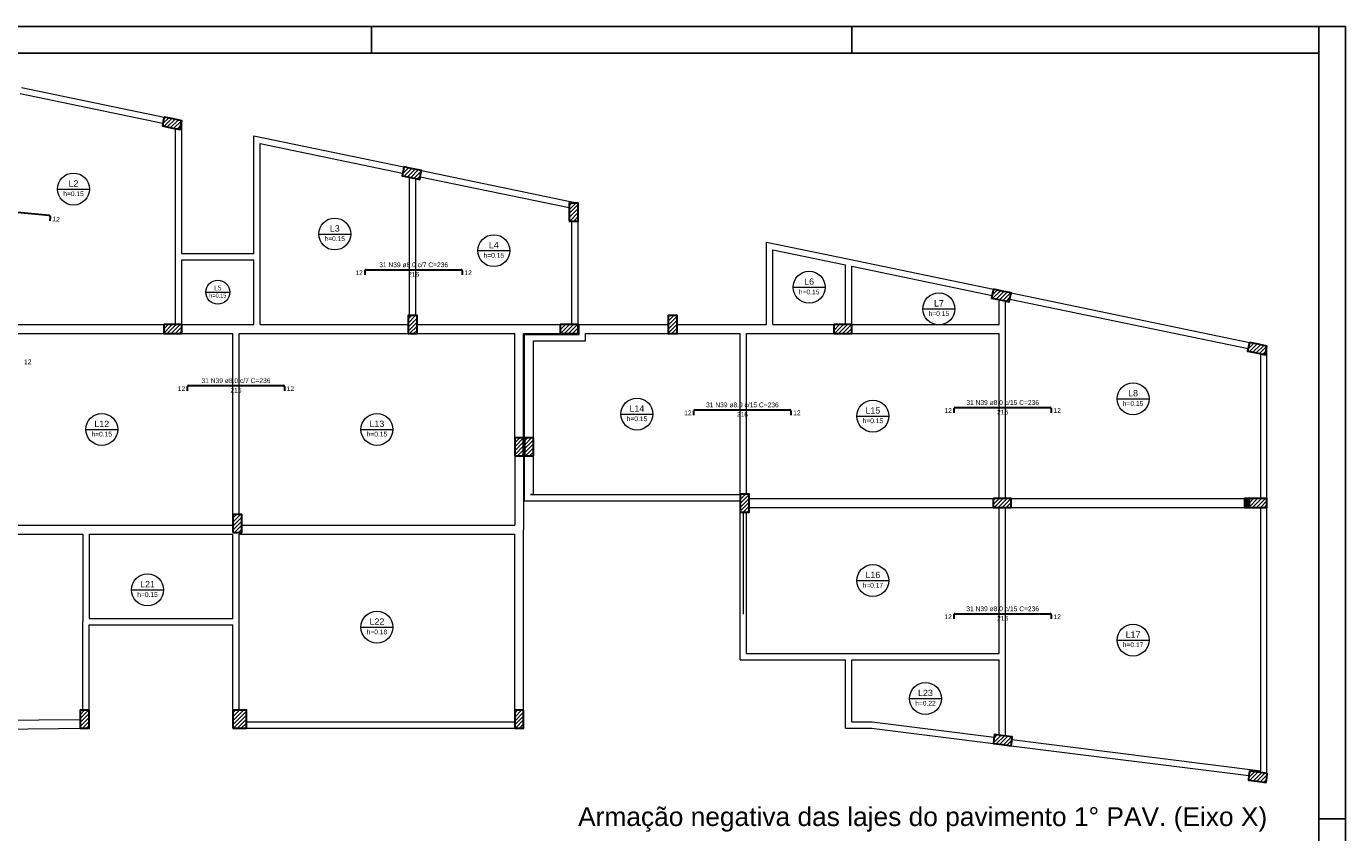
# Model space of a CAD drawing. Header units: millimetres. Extents: x 10 to 1250, y -62 to 528.
# Tile 825 of 909: x 736 to 786, y 227 to 257. Entities that reach past the tile are written whole.
import ezdxf

# ---------------------------------------------------------------- set-up
doc = ezdxf.new("R2010")
doc.units = ezdxf.units.MM
doc.header["$LTSCALE"] = 0.05
for name, color, linetype, lineweight in [('Descrição da armadura', 7, 'Continuous', 5), ('DT-Armadura negativa', 4, 'Continuous', 30), ('DT-Hachura pilar em laje', 254, 'Continuous', 5), ('DT-Textos', 7, 'Continuous', 5), ('DT-Título', 3, 'Continuous', 20), ('FO-Hachura pilar que morre', 106, 'Continuous', 5), ('FO-Hachura pilar que passa', 19, 'Continuous', 5), ('FO-Pilares', 4, 'Continuous', 30), ('FO-Vigas', 7, 'Continuous', 5), ('Textos armaduras', 7, 'Continuous', 5)]:
    doc.layers.add(name, color=color, linetype=linetype, lineweight=lineweight)
doc.layers.add('FOLHA_PADRÃO', color=7, linetype='Continuous')
doc.styles.add('Arial', font='arial.ttf')
pattern_1 = [(45, (-89.24, -24.7636), (-0.08838835, 0.08838835), [])]

# ---------------------------------------------------------------- blocks, each defined once
blk = doc.blocks.new('A1EST. 1500')
at = {"layer": 'FOLHA_PADRÃO', "color": 1, "linetype": 'Continuous'}
for p, q in [((150.008, 59.4), (0, 59.4)), ((113.5, 58.4), (113.5, 59.4)), ((131.5, 59.4), (131.5, 58.4)), ((149, 59.4), (149, 58.4)), ((150, 59.4), (150, 0)), ((149, 29.7), (150, 29.7))]:
    blk.add_line(p, q, dxfattribs=at)
at = {"layer": 'FOLHA_PADRÃO', "color": 6, "linetype": 'Continuous'}
blk.add_lwpolyline([(149, 58.4), (149, 1), (1, 1), (1, 58.4), (149, 58.4)], dxfattribs=at)
blk = doc.blocks.new('1P01')
at = {"layer": 'DT-Hachura pilar em laje', "linetype": 'Continuous'}
h = blk.add_hatch(dxfattribs=at)
h.set_pattern_fill('ANSI31', color=256, style=0)
h.set_pattern_definition(pattern_1)
h.paths.add_polyline_path([(-49.0906, 30.8174), (-49.1312, 30.6216), (-49.1717, 30.4257), (-48.7801, 30.3446), (-48.3884, 30.2635), (-48.3478, 30.4594), (-48.3072, 30.6552), (-48.6989, 30.7363)])
h = blk.add_hatch(dxfattribs=at)
h.set_pattern_fill('ANSI31', color=256, style=0)
h.set_pattern_definition(pattern_1)
h.paths.add_polyline_path([(-38.4228, 28.6036), (-38.4637, 28.4078), (-38.5046, 28.212), (-38.113, 28.1303), (-37.7215, 28.0485), (-37.6806, 28.2442), (-37.6397, 28.44), (-38.0312, 28.5218)])
h = blk.add_hatch(dxfattribs=at)
h.set_pattern_fill('ANSI31', color=256, style=0)
h.set_pattern_definition(pattern_1)
h.paths.add_polyline_path([(-31.0672, 26.1936), (-30.8672, 26.1936), (-30.6672, 26.1936), (-30.6672, 26.5936), (-30.6672, 26.9936), (-30.8672, 26.9936), (-31.0672, 26.9936), (-31.0672, 26.5936)])
h = blk.add_hatch(dxfattribs=at)
h.set_pattern_fill('ANSI31', color=256, style=0)
h.set_pattern_definition(pattern_1)
h.paths.add_polyline_path([(-12.1868, 23.1582), (-12.2277, 22.9624), (-12.2686, 22.7666), (-11.877, 22.6849), (-11.4855, 22.6031), (-11.4446, 22.7988), (-11.4037, 22.9946), (-11.7952, 23.0764)])
h = blk.add_hatch(dxfattribs=at)
h.set_pattern_fill('ANSI31', color=256, style=0)
h.set_pattern_definition(pattern_1)
h.paths.add_polyline_path([(-38.2372, 21.1854), (-38.0372, 21.1854), (-37.8372, 21.1854), (-37.8372, 21.5854), (-37.8372, 21.9854), (-38.0372, 21.9854), (-38.2372, 21.9854), (-38.2372, 21.5854)])
h = blk.add_hatch(dxfattribs=at)
h.set_pattern_fill('ANSI31', color=256, style=0)
h.set_pattern_definition(pattern_1)
h.paths.add_polyline_path([(-26.6672, 21.1854), (-26.4672, 21.1854), (-26.2672, 21.1854), (-26.2672, 21.5854), (-26.2672, 21.9854), (-26.4672, 21.9854), (-26.6672, 21.9854), (-26.6672, 21.5854)])
h = blk.add_hatch(dxfattribs=at)
h.set_pattern_fill('ANSI31', color=256, style=0)
h.set_pattern_definition(pattern_1)
h.paths.add_polyline_path([(-49.1072, 21.5854), (-49.1072, 21.3854), (-49.1072, 21.1854), (-48.7072, 21.1854), (-48.3072, 21.1854), (-48.3072, 21.3854), (-48.3072, 21.5854), (-48.7072, 21.5854)])
h = blk.add_hatch(dxfattribs=at)
h.set_pattern_fill('ANSI31', color=256, style=0)
h.set_pattern_definition(pattern_1)
h.paths.add_polyline_path([(-31.4672, 21.5854), (-31.4672, 21.3854), (-31.4672, 21.1854), (-31.0672, 21.1854), (-30.6672, 21.1854), (-30.6672, 21.3854), (-30.6672, 21.5854), (-31.0672, 21.5854)])
h = blk.add_hatch(dxfattribs=at)
h.set_pattern_fill('ANSI31', color=256, style=0)
h.set_pattern_definition(pattern_1)
h.paths.add_polyline_path([(-19.2952, 21.5854), (-19.2952, 21.3854), (-19.2952, 21.1854), (-18.8952, 21.1854), (-18.4952, 21.1854), (-18.4952, 21.3854), (-18.4952, 21.5854), (-18.8952, 21.5854)])
h = blk.add_hatch(dxfattribs=at)
h.set_pattern_fill('ANSI31', color=256, style=0)
h.set_pattern_definition(pattern_1)
h.paths.add_polyline_path([(-0.7983, 20.795), (-0.8392, 20.5992), (-0.8801, 20.4034), (-0.4886, 20.3216), (-0.097, 20.2399), (-0.0561, 20.4356), (-0.0152, 20.6314), (-0.4068, 20.7132)])
h = blk.add_hatch(dxfattribs=at)
h.set_pattern_fill('ANSI31', color=256, style=0)
h.set_pattern_definition(pattern_1)
h.paths.add_polyline_path([(-33.4952, 15.7414), (-33.2952, 15.7414), (-33.0952, 15.7414), (-33.0952, 16.1414), (-33.0952, 16.5414), (-33.2952, 16.5414), (-33.4952, 16.5414), (-33.4952, 16.1414)])
h = blk.add_hatch(dxfattribs=at)
h.set_pattern_fill('ANSI31', color=256, style=0)
h.set_pattern_definition(pattern_1)
h.paths.add_polyline_path([(-32.6552, 16.5414), (-32.8552, 16.5414), (-33.0552, 16.5414), (-33.0552, 16.1414), (-33.0552, 15.7414), (-32.8552, 15.7414), (-32.6552, 15.7414), (-32.6552, 16.1414)])
h = blk.add_hatch(dxfattribs=at)
h.set_pattern_fill('ANSI31', color=256, style=0)
h.set_pattern_definition(pattern_1)
h.paths.add_polyline_path([(-23.4552, 13.2314), (-23.2552, 13.2314), (-23.0552, 13.2314), (-23.0552, 13.6314), (-23.0552, 14.0314), (-23.2552, 14.0314), (-23.4552, 14.0314), (-23.4552, 13.6314)])
h = blk.add_hatch(dxfattribs=at)
h.set_pattern_fill('ANSI31', color=256, style=0)
h.set_pattern_definition(pattern_1)
h.paths.add_polyline_path([(-12.1952, 13.8414), (-12.1952, 13.6414), (-12.1952, 13.4414), (-11.7952, 13.4414), (-11.3952, 13.4414), (-11.3952, 13.6414), (-11.3952, 13.8414), (-11.7952, 13.8414)])
h = blk.add_hatch(dxfattribs=at)
h.set_pattern_fill('ANSI31', color=256, style=0)
h.set_pattern_definition(pattern_1)
h.paths.add_polyline_path([(-46.0352, 12.3354), (-45.8352, 12.3354), (-45.6352, 12.3354), (-45.6352, 12.7354), (-45.6352, 13.1354), (-45.8352, 13.1354), (-46.0352, 13.1354), (-46.0352, 12.7354)])
h = blk.add_hatch(dxfattribs=at)
h.set_pattern_fill('ANSI31', color=256, style=0)
h.set_pattern_definition(pattern_1)
h.paths.add_polyline_path([(-52.4352, 4.4214), (-52.6352, 4.4214), (-52.8352, 4.4214), (-52.8352, 4.0214), (-52.8352, 3.6214), (-52.6352, 3.6214), (-52.4352, 3.6214), (-52.4352, 4.0214)])
h = blk.add_hatch(dxfattribs=at)
h.set_pattern_fill('ANSI31', color=256, style=0)
h.set_pattern_definition(pattern_1)
h.paths.add_polyline_path([(-46.0352, 3.6214), (-45.7352, 3.6214), (-45.4352, 3.6214), (-45.4352, 4.0214), (-45.4352, 4.4214), (-45.7352, 4.4214), (-46.0352, 4.4214), (-46.0352, 4.0214)])
h = blk.add_hatch(dxfattribs=at)
h.set_pattern_fill('ANSI31', color=256, style=0)
h.set_pattern_definition(pattern_1)
h.paths.add_polyline_path([(-33.0952, 4.4214), (-33.2952, 4.4214), (-33.4952, 4.4214), (-33.4952, 4.0214), (-33.4952, 3.6214), (-33.2952, 3.6214), (-33.0952, 3.6214), (-33.0952, 4.0214)])
h = blk.add_hatch(dxfattribs=at)
h.set_pattern_fill('ANSI31', color=256, style=0)
h.set_pattern_definition(pattern_1)
h.paths.add_polyline_path([(-11.3984, 2.8425), (-11.3733, 3.0409), (-11.3483, 3.2393), (-11.7451, 3.2894), (-12.142, 3.3396), (-12.167, 3.1412), (-12.1921, 2.9427), (-11.7952, 2.8926)])
h = blk.add_hatch(dxfattribs=at)
h.set_pattern_fill('ANSI31', color=256, style=0)
h.set_pattern_definition(pattern_1)
h.paths.add_polyline_path([(-0.0502, 1.214), (-0.0252, 1.4124), (-0.0001, 1.6108), (-0.397, 1.661), (-0.7938, 1.7111), (-0.8189, 1.5127), (-0.8439, 1.3143), (-0.4471, 1.2641)])
at = {"layer": 'FO-Hachura pilar que morre', "linetype": 'Continuous'}
blk.add_hatch(color=256, dxfattribs=at).paths.add_polyline_path([(-0.815, 13.8412), (-1.015, 13.8412), (-1.015, 13.4414), (-0.815, 13.4414), (-0.815, 13.8412)])
at = {"layer": 'FO-Hachura pilar que passa', "linetype": 'Continuous'}
h = blk.add_hatch(dxfattribs=at)
h.set_pattern_fill('ANSI31', color=256, style=0)
h.set_pattern_definition(pattern_1)
h.paths.add_polyline_path([(-0.0152, 13.8412), (-0.815, 13.8412), (-0.815, 13.4414), (-0.0152, 13.4414), (-0.0152, 13.8412)])
at = {"layer": 'DT-Armadura negativa'}
for p, q in [((-60.0628, 26.9982), (-54.2085, 26.4485)), ((-54.1634, 26.3941), (-54.1808, 26.2089)), ((-40.1457, 23.7937), (-40.1457, 23.9897)), ((-40.1057, 24.0297), (-35.8757, 24.0297)), ((-35.8357, 23.9897), (-35.8357, 23.7937)), ((-48.052, 18.6374), (-48.052, 18.8334)), ((-48.012, 18.8734), (-43.782, 18.8734)), ((-43.742, 18.8334), (-43.742, 18.6374)), ((-25.5155, 17.5602), (-25.5155, 17.7562)), ((-25.4755, 17.7962), (-21.2455, 17.7962)), ((-21.2055, 17.7562), (-21.2055, 17.5602)), ((-13.9328, 17.6632), (-13.9328, 17.8592)), ((-13.8928, 17.8992), (-9.6628, 17.8992)), ((-9.6228, 17.8592), (-9.6228, 17.6632)), ((-13.9328, 8.4841), (-13.9328, 8.6801)), ((-13.8928, 8.7201), (-9.6628, 8.7201)), ((-9.6228, 8.6801), (-9.6228, 8.4841))]:
    blk.add_line(p, q, dxfattribs=at)
for centre, radius, start, end in [((-54.2132, 26.3988), 0.05, 354.635847, 84.635847), ((-40.1057, 23.9897), 0.04, 90, 180), ((-35.8757, 23.9897), 0.04, 0, 90), ((-48.012, 18.8334), 0.04, 90, 180), ((-43.782, 18.8334), 0.04, 0, 90), ((-25.4755, 17.7562), 0.04, 90, 180), ((-21.2455, 17.7562), 0.04, 0, 90), ((-13.8928, 17.8592), 0.04, 90, 180), ((-9.6628, 17.8592), 0.04, 0, 90), ((-13.8928, 8.6801), 0.04, 90, 180), ((-9.6628, 8.6801), 0.04, 0, 90)]:
    blk.add_arc(centre, radius, start, end, dxfattribs=at)
at = {"layer": 'DT-Textos'}
for p, q in [((-53.8381, 27.6182), (-52.4173, 27.6182)), ((-42.2126, 25.616), (-40.7919, 25.616)), ((-35.1326, 24.876), (-33.7119, 24.876)), ((-47.2402, 23.0254), (-46.1742, 23.0254)), ((-21.1016, 23.2478), (-19.6809, 23.2478)), ((-15.3266, 22.2843), (-13.9058, 22.2843)), ((-6.6856, 18.2812), (-5.2649, 18.2812)), ((-28.7656, 17.6034), (-27.3449, 17.6034)), ((-18.2656, 17.5134), (-16.8449, 17.5134)), ((-52.5819, 16.9204), (-51.1611, 16.9204)), ((-40.3356, 16.9204), (-38.9148, 16.9204)), ((-18.2656, 10.1934), (-16.8449, 10.1934)), ((-50.545, 9.7813), (-49.1242, 9.7813)), ((-40.3356, 8.1184), (-38.9148, 8.1184)), ((-6.6856, 7.5448), (-5.2649, 7.5448)), ((-15.9256, 4.9425), (-14.5049, 4.9425))]:
    blk.add_line(p, q, dxfattribs=at)
for centre, radius in [((-53.1277, 27.6182), 0.7104), ((-41.5022, 25.616), 0.7104), ((-34.4222, 24.876), 0.7104), ((-46.7072, 23.0254), 0.5328), ((-20.3912, 23.2478), 0.7104), ((-14.6162, 22.2843), 0.7104), ((-5.9752, 18.2812), 0.7104), ((-28.0552, 17.6034), 0.7104), ((-17.5552, 17.5134), 0.7104), ((-51.8715, 16.9204), 0.7104), ((-39.6252, 16.9204), 0.7104), ((-17.5552, 10.1934), 0.7104), ((-49.8346, 9.7813), 0.7104), ((-39.6252, 8.1184), 0.7104), ((-5.9752, 7.5448), 0.7104), ((-15.2152, 4.9425), 0.7104)]:
    blk.add_circle(centre, radius, dxfattribs=at)
at = {"layer": 'FO-Pilares'}
blk.add_line((-0.8152, 13.8414), (-0.8152, 13.4414), dxfattribs=at)
for points in [[(-49.0906, 30.8174), (-49.1312, 30.6216), (-49.1717, 30.4257), (-48.7801, 30.3446), (-48.3884, 30.2635), (-48.3478, 30.4594), (-48.3072, 30.6552), (-48.6989, 30.7363), (-49.0906, 30.8174)], [(-38.4228, 28.6036), (-38.4637, 28.4078), (-38.5046, 28.212), (-38.113, 28.1303), (-37.7215, 28.0485), (-37.6806, 28.2442), (-37.6397, 28.44), (-38.0312, 28.5218), (-38.4228, 28.6036)], [(-31.0672, 26.1936), (-30.8672, 26.1936), (-30.6672, 26.1936), (-30.6672, 26.5936), (-30.6672, 26.9936), (-30.8672, 26.9936), (-31.0672, 26.9936), (-31.0672, 26.5936), (-31.0672, 26.1936)], [(-12.1868, 23.1582), (-12.2277, 22.9624), (-12.2686, 22.7666), (-11.877, 22.6849), (-11.4855, 22.6031), (-11.4446, 22.7988), (-11.4037, 22.9946), (-11.7952, 23.0764), (-12.1868, 23.1582)], [(-38.2372, 21.1854), (-38.0372, 21.1854), (-37.8372, 21.1854), (-37.8372, 21.5854), (-37.8372, 21.9854), (-38.0372, 21.9854), (-38.2372, 21.9854), (-38.2372, 21.5854), (-38.2372, 21.1854)], [(-26.6672, 21.1854), (-26.4672, 21.1854), (-26.2672, 21.1854), (-26.2672, 21.5854), (-26.2672, 21.9854), (-26.4672, 21.9854), (-26.6672, 21.9854), (-26.6672, 21.5854), (-26.6672, 21.1854)], [(-49.1072, 21.5854), (-49.1072, 21.3854), (-49.1072, 21.1854), (-48.7072, 21.1854), (-48.3072, 21.1854), (-48.3072, 21.3854), (-48.3072, 21.5854), (-48.7072, 21.5854), (-49.1072, 21.5854)], [(-31.4672, 21.5854), (-31.4672, 21.3854), (-31.4672, 21.1854), (-31.0672, 21.1854), (-30.6672, 21.1854), (-30.6672, 21.3854), (-30.6672, 21.5854), (-31.0672, 21.5854), (-31.4672, 21.5854)], [(-19.2952, 21.5854), (-19.2952, 21.3854), (-19.2952, 21.1854), (-18.8952, 21.1854), (-18.4952, 21.1854), (-18.4952, 21.3854), (-18.4952, 21.5854), (-18.8952, 21.5854), (-19.2952, 21.5854)], [(-0.7983, 20.795), (-0.8392, 20.5992), (-0.8801, 20.4034), (-0.4886, 20.3216), (-0.097, 20.2399), (-0.0561, 20.4356), (-0.0152, 20.6314), (-0.4068, 20.7132), (-0.7983, 20.795)], [(-33.4952, 15.7414), (-33.2952, 15.7414), (-33.0952, 15.7414), (-33.0952, 16.1414), (-33.0952, 16.5414), (-33.2952, 16.5414), (-33.4952, 16.5414), (-33.4952, 16.1414), (-33.4952, 15.7414)], [(-32.6552, 16.5414), (-32.8552, 16.5414), (-33.0552, 16.5414), (-33.0552, 16.1414), (-33.0552, 15.7414), (-32.8552, 15.7414), (-32.6552, 15.7414), (-32.6552, 16.1414), (-32.6552, 16.5414)], [(-23.4552, 13.2314), (-23.2552, 13.2314), (-23.0552, 13.2314), (-23.0552, 13.6314), (-23.0552, 14.0314), (-23.2552, 14.0314), (-23.4552, 14.0314), (-23.4552, 13.6314), (-23.4552, 13.2314)], [(-12.1952, 13.8414), (-12.1952, 13.6414), (-12.1952, 13.4414), (-11.7952, 13.4414), (-11.3952, 13.4414), (-11.3952, 13.6414), (-11.3952, 13.8414), (-11.7952, 13.8414), (-12.1952, 13.8414)], [(-1.015, 13.4414), (-0.0152, 13.4414), (-0.0152, 13.8412), (-1.015, 13.8412), (-1.015, 13.4414)], [(-46.0352, 12.3354), (-45.8352, 12.3354), (-45.6352, 12.3354), (-45.6352, 12.7354), (-45.6352, 13.1354), (-45.8352, 13.1354), (-46.0352, 13.1354), (-46.0352, 12.7354), (-46.0352, 12.3354)], [(-52.4352, 4.4214), (-52.6352, 4.4214), (-52.8352, 4.4214), (-52.8352, 4.0214), (-52.8352, 3.6214), (-52.6352, 3.6214), (-52.4352, 3.6214), (-52.4352, 4.0214), (-52.4352, 4.4214)], [(-46.0352, 3.6214), (-45.7352, 3.6214), (-45.4352, 3.6214), (-45.4352, 4.0214), (-45.4352, 4.4214), (-45.7352, 4.4214), (-46.0352, 4.4214), (-46.0352, 4.0214), (-46.0352, 3.6214)], [(-33.0952, 4.4214), (-33.2952, 4.4214), (-33.4952, 4.4214), (-33.4952, 4.0214), (-33.4952, 3.6214), (-33.2952, 3.6214), (-33.0952, 3.6214), (-33.0952, 4.0214), (-33.0952, 4.4214)], [(-11.3984, 2.8425), (-11.3733, 3.0409), (-11.3483, 3.2393), (-11.7451, 3.2894), (-12.142, 3.3396), (-12.167, 3.1412), (-12.1921, 2.9427), (-11.7952, 2.8926), (-11.3984, 2.8425)], [(-0.0502, 1.214), (-0.0252, 1.4124), (-0.0001, 1.6108), (-0.397, 1.661), (-0.7938, 1.7111), (-0.8189, 1.5127), (-0.8439, 1.3143), (-0.4471, 1.2641), (-0.0502, 1.214)]]:
    blk.add_lwpolyline(points, close=True, dxfattribs=at)
at = {"layer": 'FO-Vigas'}
for p, q in [((-55.4958, 31.8639), (-49.1474, 30.5431)), ((-55.4387, 32.1381), (-49.0907, 30.8173)), ((-48.3072, 24.7454), (-48.3072, 30.6552)), ((-48.5872, 24.6054), (-48.5872, 30.3047)), ((-45.1072, 24.7454), (-45.1072, 29.9906)), ((-45.1072, 29.9906), (-38.423, 28.6033)), ((-44.8272, 24.6054), (-44.8272, 29.6466)), ((-44.8272, 29.6466), (-38.4801, 28.3292)), ((-37.6396, 28.4406), (-30.6674, 26.9936)), ((-38.1772, 21.9854), (-38.1772, 28.1437)), ((-37.8972, 21.9854), (-37.8972, 28.0852)), ((-37.6968, 28.1665), (-31.0672, 26.7906)), ((-30.9472, 21.5854), (-30.9472, 26.1936)), ((-30.6672, 21.5854), (-30.6672, 26.1936)), ((-22.2872, 21.5854), (-22.2872, 25.2542)), ((-22.2872, 25.2542), (-18.6068, 24.4903)), ((-48.3072, 24.7454), (-45.1072, 24.7454)), ((-22.0072, 21.5854), (-22.0072, 24.9102)), ((-22.0072, 24.9102), (-18.7752, 24.2393)), ((-48.5872, 21.5854), (-48.5872, 24.6054)), ((-48.3072, 21.5854), (-48.3072, 24.4654)), ((-48.3072, 24.4654), (-45.1072, 24.4654)), ((-45.1072, 21.5854), (-45.1072, 24.4654)), ((-44.8272, 21.5854), (-44.8272, 24.6054)), ((-18.7752, 21.5854), (-18.7752, 24.2393)), ((-18.6068, 24.4903), (-12.187, 23.1577)), ((-18.4952, 21.5854), (-18.4952, 24.1812)), ((-18.4952, 24.1812), (-12.2442, 22.8836)), ((-11.4036, 22.995), (-0.7985, 20.794)), ((-11.9352, 21.5854), (-11.9352, 22.697)), ((-11.6552, 21.3854), (-11.6552, 22.6385)), ((-11.4609, 22.721), (-0.8558, 20.5199)), ((-57.6072, 21.5854), (-49.1072, 21.5854)), ((-57.6072, 21.1854), (-49.1072, 21.1854)), ((-48.3072, 21.5854), (-45.8952, 21.5854)), ((-48.3072, 21.1854), (-46.0352, 21.1854)), ((-46.0352, 13.1354), (-46.0352, 21.1854)), ((-45.8952, 21.5854), (-45.1072, 21.5854)), ((-45.7552, 13.1354), (-45.7552, 21.1854)), ((-45.7552, 21.1854), (-44.9672, 21.1854)), ((-44.9672, 21.1854), (-38.2372, 21.1854)), ((-44.8272, 21.5854), (-38.2372, 21.5854)), ((-37.8372, 21.5854), (-33.2952, 21.5854)), ((-37.8372, 21.1854), (-33.4952, 21.1854)), ((-33.4952, 16.5414), (-33.4952, 21.1854)), ((-33.2952, 21.5854), (-31.4672, 21.5854)), ((-33.0952, 16.5414), (-33.0952, 21.1854)), ((-33.0952, 21.1854), (-31.4672, 21.1854)), ((-33.0552, 16.5414), (-33.0552, 21.1454)), ((-33.0552, 21.1454), (-30.6272, 21.1454)), ((-30.6272, 21.5854), (-26.6672, 21.5854)), ((-30.6272, 21.1454), (-30.6272, 21.5854)), ((-30.3472, 21.1854), (-26.6672, 21.1854)), ((-30.3472, 20.8654), (-30.3472, 21.1854)), ((-26.2672, 21.5854), (-23.3152, 21.5854)), ((-26.2672, 21.1854), (-23.4552, 21.1854)), ((-23.4552, 14.0314), (-23.4552, 21.1854)), ((-23.3152, 21.5854), (-22.2872, 21.5854)), ((-23.1752, 14.0314), (-23.1752, 21.1854)), ((-23.1752, 21.1854), (-22.1472, 21.1854)), ((-22.1472, 21.1854), (-19.2952, 21.1854)), ((-22.0072, 21.5854), (-19.2952, 21.5854)), ((-18.4952, 21.5854), (-11.9352, 21.5854)), ((-18.4952, 21.1854), (-11.9352, 21.1854)), ((-11.9352, 13.8414), (-11.9352, 21.1854)), ((-11.6552, 13.8414), (-11.6552, 21.3854)), ((-32.6552, 16.5414), (-32.6552, 20.8654)), ((-32.6552, 20.8654), (-30.3472, 20.8654)), ((-0.0152, 13.8412), (-0.0152, 20.6314)), ((-0.2952, 13.8412), (-0.2952, 20.2813)), ((-33.4952, 15.7414), (-33.4951, 12.6554)), ((-33.0951, 15.7414), (-33.095, 12.4554)), ((-33.0552, 13.7414), (-33.0552, 15.7414)), ((-32.6552, 14.0214), (-32.6552, 15.7414)), ((-33.0552, 13.7414), (-32.7952, 13.7414)), ((-32.6552, 14.0214), (-32.7952, 14.0214)), ((-32.7952, 14.0214), (-28.0552, 14.0214)), ((-32.7952, 13.7414), (-28.0552, 13.7414)), ((-28.0552, 14.0214), (-23.4552, 14.0214)), ((-28.0552, 13.7414), (-23.4552, 13.7414)), ((-23.0552, 13.8414), (-12.1952, 13.8414)), ((-11.3952, 13.8414), (-1.015, 13.8414)), ((-23.4552, 6.6654), (-23.4552, 13.2314)), ((-23.3152, 8.7014), (-23.3152, 13.2314)), ((-23.1752, 6.9454), (-23.1752, 13.2314)), ((-23.0552, 13.4414), (-12.1952, 13.4414)), ((-11.9352, 6.9454), (-11.9352, 13.4414)), ((-11.6552, 6.8054), (-11.6552, 13.4414)), ((-11.3952, 13.4414), (-1.015, 13.4414)), ((-0.2952, 11.6014), (-0.2952, 13.4414)), ((-0.0152, 11.6014), (-0.0152, 13.4414)), ((-57.7078, 12.6554), (-52.5758, 12.6554)), ((-52.5758, 12.6554), (-46.0352, 12.6554)), ((-45.6352, 12.6554), (-33.4951, 12.6554)), ((-33.0951, 4.4214), (-33.095, 12.4554)), ((-58.0078, 12.2554), (-52.7158, 12.2554)), ((-52.7158, 12.2554), (-52.7152, 8.3654)), ((-52.4358, 12.2554), (-52.4353, 8.5054)), ((-52.4358, 12.2554), (-46.0352, 12.2554)), ((-46.0352, 8.5054), (-46.0352, 12.2554)), ((-45.7552, 8.3654), (-45.7552, 12.2554)), ((-45.7552, 12.2554), (-33.4951, 12.2554)), ((-33.4952, 4.4214), (-33.4951, 12.2554)), ((-0.2952, 9.5604), (-0.2952, 11.6014)), ((-0.0152, 9.5604), (-0.0152, 11.6014)), ((-0.2952, 7.5204), (-0.2952, 9.5604)), ((-0.0152, 7.5204), (-0.0152, 9.5604)), ((-52.7152, 4.4214), (-52.7152, 8.3654)), ((-52.4353, 8.5054), (-46.0352, 8.5054)), ((-52.4352, 4.4214), (-52.4352, 8.2254)), ((-52.4352, 8.2254), (-46.0352, 8.2254)), ((-46.0352, 4.4214), (-46.0352, 8.2254)), ((-45.7552, 4.4214), (-45.7552, 8.3654)), ((-0.2952, 5.4804), (-0.2952, 7.5204)), ((-0.0152, 5.4804), (-0.0152, 7.5204)), ((-23.4552, 6.6654), (-18.7752, 6.6654)), ((-23.1752, 6.9454), (-18.6352, 6.9454)), ((-18.7752, 3.6222), (-18.7752, 6.6654)), ((-18.6352, 6.9454), (-11.9352, 6.9454)), ((-18.4952, 3.9022), (-18.4952, 6.6654)), ((-18.4952, 6.6654), (-11.9352, 6.6654)), ((-11.9352, 3.3135), (-11.9352, 6.6654)), ((-11.6552, 3.2781), (-11.6552, 6.8054)), ((-0.2952, 3.4394), (-0.2952, 5.4804)), ((-0.0152, 3.4394), (-0.0152, 5.4804)), ((-65.1332, 3.88), (-52.8352, 4.017)), ((-65.131, 3.48), (-52.4392, 3.6214)), ((-52.4392, 3.6214), (-52.4352, 3.6214)), ((-45.4352, 3.9014), (-33.4952, 3.9014)), ((-45.4352, 3.6214), (-33.4952, 3.6214)), ((-18.7752, 3.6222), (-17.5992, 3.6224)), ((-18.4952, 3.9022), (-17.5993, 3.9024)), ((-17.6167, 3.6235), (-12.1922, 2.9419)), ((-17.5818, 3.9013), (-12.1571, 3.2197)), ((-11.3634, 3.1199), (-0.2952, 1.7276)), ((-0.2952, 1.7276), (-0.2952, 3.4394)), ((-0.0152, 1.6128), (-0.0152, 3.4394)), ((-11.3984, 2.8421), (-0.819, 1.5113))]:
    blk.add_line(p, q, dxfattribs=at)
at = {"layer": 'Descrição da armadura', "linetype": 'Continuous', "char_height": 0.2118, "attachment_point": 8, "line_spacing_factor": 0.798, "style": 'Arial'}
for s, insert, width in [('31 N39 ø8.0 c/7 C=236', (-37.9907, 24.1356), 6.150907), ('31 N39 ø8.0 c/7 C=236', (-45.897, 18.9793), 6.150907), ('31 N39 ø8.0 c/15 C=236', (-11.7778, 18.0051), 6.480859), ('31 N39 ø8.0 c/15 C=236', (-23.3605, 17.9021), 6.480859), ('31 N39 ø8.0 c/15 C=236', (-11.7778, 8.826), 6.480859)]:
    blk.add_mtext(s, dxfattribs=dict(at, insert=insert, width=width))
at = {"layer": 'DT-Textos', "attachment_point": 8, "line_spacing_factor": 0.798, "style": 'Arial'}
for s, insert, char_height, width in [('h=0.15', (-53.1277, 27.3005), 0.2118, 1.924023), ('L2', (-53.1277, 27.7241), 0.2824, 1.040087), ('L3', (-41.5022, 25.7219), 0.2824, 1.040087), ('h=0.15', (-41.5022, 25.2983), 0.2118, 1.924023), ('L4', (-34.4222, 24.9819), 0.2824, 1.040087), ('h=0.15', (-34.4222, 24.5583), 0.2118, 1.924023), ('L6', (-20.3912, 23.3537), 0.2824, 1.040087), ('h=0.15', (-46.7072, 22.7874), 0.1765, 1.924023), ('L5', (-46.7072, 23.1044), 0.2118, 0.693391), ('h=0.15', (-20.3912, 22.9301), 0.2118, 1.924023), ('L7', (-14.6162, 22.3902), 0.2824, 1.040087), ('h=0.15', (-14.6162, 21.9666), 0.2118, 1.924023), ('h=0.15', (-5.9752, 17.9635), 0.2118, 1.924023), ('L8', (-5.9752, 18.3871), 0.2824, 1.040087), ('L14', (-28.0552, 17.7093), 0.2824, 1.56013), ('L15', (-17.5552, 17.6193), 0.2824, 1.56013), ('L12', (-51.8715, 17.0263), 0.2824, 1.56013), ('L13', (-39.6252, 17.0263), 0.2824, 1.56013), ('h=0.15', (-28.0552, 17.2857), 0.2118, 1.924023), ('h=0.15', (-17.5552, 17.1957), 0.2118, 1.924023), ('h=0.15', (-51.8715, 16.6027), 0.2118, 1.924023), ('h=0.15', (-39.6252, 16.6027), 0.2118, 1.924023), ('L16', (-17.5552, 10.2993), 0.2824, 1.56013), ('L21', (-49.8346, 9.8872), 0.2824, 1.56013), ('h=0.17', (-17.5552, 9.8757), 0.2118, 1.924023), ('h=0.15', (-49.8346, 9.4636), 0.2118, 1.924023), ('L22', (-39.6252, 8.2243), 0.2824, 1.56013), ('h=0.18', (-39.6252, 7.8007), 0.2118, 1.924023), ('L17', (-5.9752, 7.6507), 0.2824, 1.56013), ('h=0.17', (-5.9752, 7.2271), 0.2118, 1.924023), ('L23', (-15.2152, 5.0484), 0.2824, 1.56013), ('h=0.22', (-15.2152, 4.6248), 0.2118, 1.924023)]:
    blk.add_mtext(s, dxfattribs=dict(at, insert=insert, char_height=char_height, width=width))
at = {"layer": 'Textos armaduras', "linetype": 'Continuous', "insert": (-54.0764, 26.188), "char_height": 0.2118, "width": 0.659905, "attachment_point": 7, "rotation": 354, "line_spacing_factor": 0.798, "style": 'Arial'}
blk.add_mtext('12', dxfattribs=at)
at = {"layer": 'Textos armaduras', "linetype": 'Continuous', "char_height": 0.2118, "attachment_point": 7, "line_spacing_factor": 0.798, "style": 'Arial'}
for s, insert, width in [('12', (-40.5816, 23.7858), 0.659905), ('216', (-38.2382, 23.712), 0.989858), ('12', (-35.7298, 23.7858), 0.659905), ('12', (-55.326, 19.8237), 0.659905), ('12', (-48.4879, 18.6295), 0.659905), ('216', (-46.1445, 18.5557), 0.989858), ('12', (-43.6361, 18.6295), 0.659905), ('12', (-25.9514, 17.5523), 0.659905), ('216', (-23.608, 17.4785), 0.989858), ('12', (-21.0996, 17.5523), 0.659905), ('12', (-14.3687, 17.6553), 0.659905), ('216', (-12.0253, 17.5815), 0.989858), ('12', (-9.5169, 17.6553), 0.659905), ('12', (-14.3687, 8.4762), 0.659905), ('216', (-12.0253, 8.4024), 0.989858), ('12', (-9.5169, 8.4762), 0.659905)]:
    blk.add_mtext(s, dxfattribs=dict(at, insert=insert, width=width))

msp = doc.modelspace()

# ---------------------------------------------------------------- block references
msp.add_blockref('A1EST. 1500', (635.6329, 197.3366))
at = {"xscale": 0.8421875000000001, "yscale": 0.8421875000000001, "zscale": 0.8421875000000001}
msp.add_blockref('1P01', (782.7068, 227.3806), dxfattribs=at)

# ---------------------------------------------------------------- texts
at = {"layer": 'DT-Título', "insert": (782.7029, 226.5479), "char_height": 0.706, "width": 48.91603, "attachment_point": 9, "line_spacing_factor": 0.798, "style": 'Arial'}
msp.add_mtext('Armação negativa das lajes do pavimento 1%%d PAV. (Eixo X)', dxfattribs=at)

doc.saveas('drawing.dxf')
